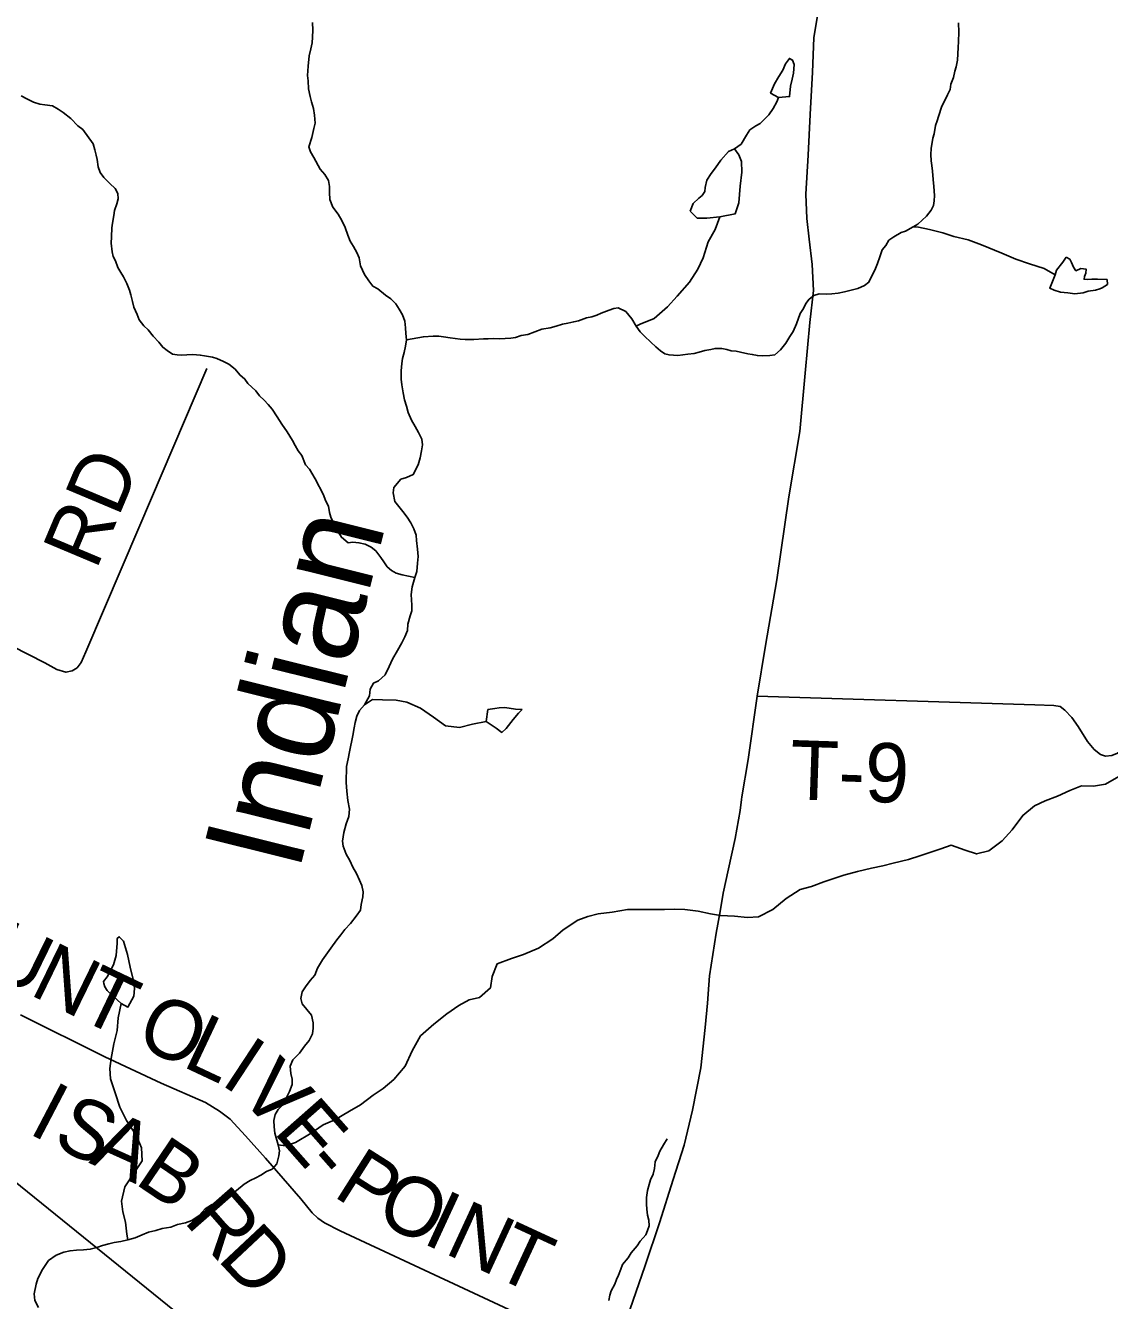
# Model space of a CAD drawing. Extents: x 1310247 to 1664935, y 235267 to 584339.
# Drawn here: x 1512501 to 1517984, y 329942 to 336394 of the extents above; entities that cross this region are included whole.
import ezdxf

# ---------------------------------------------------------------- set-up
doc = ezdxf.new("R2010")
doc.units = 0
for name, color, linetype in [('GM_X_County_Road', 7, 'Continuous'), ('GM_X_County_Road_Text', 7, 'Continuous'), ('GM_X_Minor_Lake', 7, 'Continuous'), ('GM_X_Minor_River', 7, 'Continuous'), ('GM_X_Minor_River_Text', 7, 'Continuous'), ('GM_X_State_Route', 7, 'Continuous'), ('GM_X_Township', 7, 'Continuous'), ('GM_X_Township_Road', 7, 'Continuous'), ('GM_X_Township_Road_Text', 7, 'Continuous')]:
    doc.layers.add(name, color=color, linetype=linetype)

msp = doc.modelspace()

# ---------------------------------------------------------------- linework, layer by layer
at = {"layer": 'GM_X_County_Road'}
msp.add_lwpolyline([(1512476.6, 331388.2), (1512903.2, 331175.3), (1513188.3, 331042), (1513411.7, 330943.4), (1513483.4, 330900.6), (1513537, 330859.9), (1513614.3, 330774.9), (1513715.3, 330661.5), (1513893.6, 330457.1), (1513951, 330386.3), (1513980.7, 330358), (1514014.6, 330335.6), (1514092.3, 330294.7), (1515471.1, 329652.2)], dxfattribs=at)
at = {"layer": 'GM_X_Minor_Lake'}
for points in [[(1516332.6, 336168.1), (1516312, 336136.4), (1516289.3, 336098.6), (1516270.5, 336052.7), (1516310.2, 336030)], [(1516310.2, 336030), (1516366.5, 336035), (1516371.4, 336087.2), (1516380, 336123.2), (1516386.5, 336153.2), (1516389.3, 336197.3), (1516381.6, 336219.5), (1516365.7, 336227.8), (1516345.2, 336200.1), (1516332.6, 336168.1)], [(1516013.3, 335426.6), (1516091.8, 335441.3), (1516108.8, 335497.3), (1516116.2, 335581.5), (1516125.4, 335651.6), (1516122.3, 335705.9), (1516108.8, 335740.2), (1516087.2, 335770.7), (1516056.9, 335757.1), (1516018.1, 335713.6), (1515991.3, 335673.9), (1515968.8, 335646.2), (1515948.2, 335612.4), (1515939.5, 335574.4), (1515937.2, 335554.4), (1515924.8, 335534.5), (1515906.5, 335520.8), (1515878, 335493.1), (1515863.3, 335455.2)], [(1515863.3, 335455.2), (1515898.8, 335418.5), (1515947, 335419.7), (1516013.3, 335426.6)], [(1517709.6, 335133), (1517682.4, 335065.2), (1517704.3, 335054.8), (1517736.2, 335044.2), (1517774.3, 335041.5), (1517808.3, 335036.9), (1517850.5, 335042.3), (1517876.8, 335049.8), (1517913, 335055.2), (1517935.1, 335060.9), (1517947.3, 335066.7), (1517973.6, 335084.3), (1517972, 335108.5), (1517923.9, 335111.3), (1517895.8, 335109.8), (1517871.7, 335108.2), (1517855.7, 335110.4), (1517857.9, 335124.5), (1517862.1, 335132.4), (1517864.2, 335140.4), (1517866.6, 335160.5), (1517838.6, 335164.9), (1517814.3, 335153.3), (1517802.6, 335171.6), (1517792.9, 335195.8), (1517783.2, 335212.1), (1517765.3, 335222.4)], [(1517765.3, 335222.4), (1517748.8, 335196.6), (1517716, 335157), (1517709.6, 335133)], [(1517654, 335164), (1517709.6, 335133)], [(1515012.8, 332933.3), (1514980.7, 332933.9), (1514926.7, 332942.8), (1514896.6, 332941.3), (1514874.5, 332937.7), (1514840.3, 332932.2), (1514831.3, 332872.1)], [(1514831.3, 332872.1), (1514882.9, 332839.1), (1514910.6, 332816.6), (1514933, 332836.3), (1514967.8, 332881.9), (1514994.4, 332913.6), (1515012.8, 332933.3)], [(1512985.9, 331445.1), (1512946.4, 331479.9), (1512914.8, 331510.5), (1512903, 331528.8), (1512897.3, 331547), (1512895.5, 331557.1), (1512913.9, 331580.8), (1512947, 331640.5), (1512959.9, 331688.5), (1512964.9, 331750.7), (1512965.3, 331774.8), (1512975.5, 331782.7), (1512997.2, 331760.2), (1513018.1, 331693.6), (1513031.1, 331629.1), (1513049.9, 331552.5), (1513053.4, 331520.3), (1513048.7, 331482.2)], [(1513048.7, 331482.2), (1513019.7, 331426.5), (1512985.9, 331445.1)]]:
    msp.add_lwpolyline(points, dxfattribs=at)
at = {"layer": 'GM_X_Minor_River'}
for points in [[(1514498.3, 334206.1), (1514505.1, 334242), (1514509.7, 334272), (1514506.4, 334300.2), (1514489.2, 334334.7), (1514471.9, 334365.1), (1514454.6, 334397.6), (1514437.5, 334436.1), (1514428.2, 334468.4), (1514419, 334500.7), (1514411.8, 334535), (1514404.7, 334575.2), (1514401.3, 334605.4), (1514402.3, 334647.5), (1514405.1, 334683.5), (1514407.7, 334709.5), (1514416.3, 334739.4), (1514423, 334771.4), (1514427.8, 334803.3), (1514424.5, 334835.5), (1514423.1, 334863.6), (1514419.9, 334897.8), (1514408.6, 334930.1), (1514391.3, 334958.6), (1514373.9, 334985), (1514348.5, 335011.7), (1514323, 335030.3), (1514283.7, 335061.3), (1514258.1, 335075.9), (1514238.7, 335102.4), (1514215.5, 335135), (1514196.5, 335177.5), (1514189.4, 335217.8), (1514178, 335246.1), (1514160.7, 335276.6), (1514143.3, 335303), (1514132, 335333.4), (1514118.9, 335371.8), (1514101.8, 335408.3), (1514082.5, 335438.8), (1514055.3, 335475.5), (1514040.2, 335513.9), (1514039, 335550), (1514039.7, 335580.1), (1514034.4, 335610.3), (1514015.1, 335640.8), (1513991.7, 335667.4), (1513959.1, 335726.3), (1513943.7, 335754.7), (1513934.3, 335781), (1513949.3, 335826.8), (1513960.4, 335872.7), (1513967, 335900.6), (1513963.9, 335940.8), (1513958.7, 335975), (1513947.4, 336007.3), (1513942, 336035.5), (1513932.9, 336073.9), (1513931.8, 336114), (1513928.4, 336142.1), (1513931.5, 336188.2), (1513936.6, 336240.2), (1513945.4, 336276.1), (1513952.1, 336306.1), (1513952.8, 336336.1), (1513955.5, 336370.2), (1513952.4, 336410.3)], [(1517081.1, 335742.1), (1517081.7, 335772.2), (1517090.8, 335824.1), (1517097.3, 335846.1), (1517104.2, 335888), (1517112.7, 335911.9), (1517119.1, 335933.8), (1517136.2, 335985.6), (1517150.9, 336015.4), (1517165.5, 336043.2), (1517178.1, 336071), (1517182.6, 336097), (1517195.3, 336130.8), (1517202, 336162.7), (1517208.5, 336184.7), (1517215.2, 336218.6), (1517217.9, 336250.6), (1517218.5, 336282.7), (1517221.2, 336312.8), (1517222.2, 336360.9), (1517221.2, 336407)], [(1514470.8, 333601), (1514406.5, 333613.9), (1514376.7, 333622.6), (1514353, 333637.1), (1514331.3, 333655.6), (1514313.8, 333680.1), (1514298.3, 333702.5), (1514273, 333735.1), (1514249.4, 333753.6), (1514219.7, 333770.3), (1514187.8, 333777), (1514157.8, 333779.6), (1514133.7, 333776.1), (1514100.3, 333804.9), (1514086.8, 333827.2), (1514073.3, 333849.6), (1514046.4, 333906.3), (1514038.9, 333930.5), (1514033.6, 333962.7), (1514018.2, 333991.1), (1514008.8, 334019.4), (1513966.5, 334100.5), (1513937.5, 334149.3), (1513917.9, 334171.8), (1513898.9, 334218.3), (1513881.4, 334242.7), (1513865.9, 334269.1), (1513852.5, 334293.5), (1513825.4, 334338.2), (1513798.2, 334376.8), (1513774.9, 334413.4), (1513749.7, 334452.1), (1513728.2, 334476.6), (1513708.7, 334499), (1513685.1, 334519.6), (1513665.7, 334546.1), (1513626.4, 334583), (1513610.9, 334605.4), (1513585.3, 334626), (1513561.9, 334654.6), (1513530.4, 334681.3), (1513502.6, 334693.9), (1513468.9, 334708.7), (1513447.1, 334715.1), (1513407.2, 334722), (1513385.3, 334726.5), (1513347.3, 334729.2), (1513317.2, 334727.9), (1513291.2, 334726.4), (1513269.2, 334726.9), (1513245.3, 334731.4), (1513217.6, 334750), (1513196, 334766.5), (1513176.5, 334791), (1513147.1, 334821.7), (1513121.8, 334854.3), (1513100.2, 334874.8), (1513076.8, 334905.4), (1513065.4, 334931.7), (1513050.1, 334968.1), (1513042.8, 334998.4), (1513033.4, 335030.7), (1513027.9, 335054.8), (1513014.6, 335089.2), (1512997.3, 335121.7), (1512983.8, 335144), (1512968.3, 335170.4), (1512957, 335202.8), (1512945.5, 335225), (1512940, 335249.2), (1512934.9, 335293.5), (1512935.6, 335325.5), (1512938.5, 335369.6), (1512941, 335393.6), (1512947.9, 335433.6), (1512952.4, 335457.6), (1512963.1, 335491.5), (1512969.6, 335517.4), (1512968.2, 335543.5), (1512954.7, 335569.8), (1512927.2, 335594.5), (1512897.9, 335625.2), (1512878.4, 335649.7), (1512869, 335679.9), (1512863.7, 335716.2), (1512858.2, 335738.3), (1512852.8, 335764.5), (1512843.4, 335794.8), (1512790.9, 335868.1), (1512765.3, 335886.7), (1512730, 335923.5), (1512692.7, 335954.4), (1512667, 335971), (1512637.3, 335987.6), (1512599.4, 335992.5), (1512573.5, 335997), (1512541.6, 336005.7), (1512508, 336022.4), (1512480.3, 336039.1)], [(1516087.2, 335770.7), (1516121.7, 335794.2), (1516148.6, 335840), (1516165.1, 335865.8), (1516195.5, 335887.3), (1516217.8, 335899), (1516244.3, 335924.7), (1516260.6, 335942.5), (1516283.2, 335974.2), (1516301.8, 336008), (1516310.2, 336030)], [(1514427.8, 334803.3), (1514514, 334819.2), (1514564.1, 334822.1), (1514592.1, 334821.5), (1514616, 334819), (1514649.9, 334814.3), (1514699.8, 334807.3), (1514725.8, 334804.7), (1514769.8, 334805.8), (1514817.9, 334808.8), (1514841.9, 334808.3), (1514868, 334809.8), (1514898, 334809.1), (1514928, 334810.5), (1514956.1, 334811.9), (1514980.2, 334815.4), (1515008.4, 334824.9), (1515042.5, 334830.2), (1515113.1, 334856.8), (1515155.3, 334863.9), (1515185.5, 334873.3), (1515217.7, 334882.7), (1515243.9, 334888.1), (1515274.1, 334895.5), (1515298.1, 334899), (1515338.5, 334914.2), (1515366.6, 334919.6), (1515390.8, 334929.2), (1515413.1, 334938.8), (1515453.4, 334954), (1515477.6, 334961.5), (1515499.7, 334965), (1515537.3, 334946.2), (1515568.6, 334909.4), (1515589.8, 334872.9), (1515611.2, 334844.3), (1515632.7, 334821.8), (1515664.1, 334791.1), (1515689.7, 334768.5), (1515713.2, 334747.9), (1515735, 334733.4), (1515756.8, 334727), (1515800.8, 334724), (1515851, 334731), (1515883.1, 334734.3), (1515909.2, 334741.8), (1515937.4, 334749.2), (1515967.6, 334754.6), (1515989.7, 334760.2), (1516023.7, 334759.5), (1516049.6, 334754.9), (1516071.5, 334748.5), (1516095.5, 334745.9), (1516117.4, 334741.5), (1516155.2, 334732.7), (1516177.2, 334730.2), (1516203.1, 334723.6), (1516227.1, 334723.1), (1516267.1, 334724.3), (1516291.2, 334727.8), (1516319.8, 334753.3), (1516346.5, 334786.8), (1516367.2, 334820.5), (1516383.8, 334846.2), (1516400.6, 334884), (1516419.7, 334937.7), (1516436.2, 334961.4), (1516448.8, 334987.2), (1516465.2, 335009), (1516489.7, 335028.5), (1516515.8, 335036), (1516553.8, 335035.2), (1516579.9, 335036.6), (1516612, 335040), (1516644.2, 335047.3), (1516710.6, 335064), (1516744.9, 335079.3), (1516767.2, 335094.9), (1516784, 335130.6), (1516796.6, 335156.4), (1516811.3, 335190.2), (1516822, 335224.1), (1516834.8, 335259.9), (1516853.2, 335281.6), (1516867.8, 335307.4), (1516894.2, 335324.9), (1516930.6, 335346.2), (1516952.8, 335353.7), (1516991.3, 335375), (1517015.6, 335388.5), (1517058.5, 335429.7), (1517083.1, 335459.3), (1517093.6, 335483.1), (1517098.1, 335507.1), (1517098.7, 335533.2), (1517095.7, 335579.4), (1517092.4, 335615.5), (1517089.3, 335657.7), (1517085.9, 335685.9), (1517082.4, 335710), (1517081.1, 335742.1)], [(1515589.8, 334872.9), (1515611, 334883.2), (1515681.7, 334912.1), (1515748.9, 334971.2), (1515798, 335024.6), (1515859.3, 335095.9), (1515902.6, 335161.4), (1515929.6, 335219.2), (1515955, 335299.1), (1515990.2, 335362.7), (1516013.3, 335426.6)], [(1516991.3, 335375), (1517017.5, 335373.5), (1517073.5, 335362.6), (1517141.4, 335345.3), (1517197.3, 335326.3), (1517269.2, 335309.1), (1517337, 335283.8), (1517440.6, 335241.9), (1517510.3, 335212.6), (1517580.1, 335187.4), (1517654, 335164)], [(1513779.4, 330730), (1513762.7, 330788.5), (1513759.4, 330820.7), (1513758.1, 330852.8), (1513764.8, 330882.7), (1513779.4, 330908.5), (1513805.9, 330936), (1513820.6, 330965.7), (1513837.3, 330999.5), (1513850.1, 331035.3), (1513850.7, 331061.4), (1513843.4, 331091.6), (1513840.2, 331127.8), (1513852.9, 331159.6), (1513887.6, 331192.9), (1513912.3, 331228.5), (1513937, 331258), (1513953.7, 331291.8), (1513956.3, 331319.8), (1513957, 331347.8), (1513947.8, 331386.2), (1513901.2, 331443.4), (1513893.8, 331469.6), (1513900.5, 331503.5), (1513917.1, 331529.2), (1513941.8, 331560.8), (1513964.3, 331588.4), (1513979.1, 331624.1), (1514004, 331665.7), (1514045.3, 331725), (1514076.2, 331766.4), (1514096.7, 331792), (1514117.3, 331819.7), (1514145.9, 331849.1), (1514174.7, 331886.6), (1514195.4, 331918.2), (1514200, 331946.2), (1514206.9, 331984.2), (1514209.5, 332010.2), (1514202.2, 332042.4), (1514190.8, 332068.8), (1514175.6, 332103.2), (1514156.3, 332135.7), (1514141.1, 332168.1), (1514123.8, 332200.6), (1514108.8, 332241.1), (1514105.4, 332267.2), (1514112.3, 332311.2), (1514123.3, 332355.1), (1514136.1, 332390.9), (1514140.9, 332428.9), (1514131.9, 332473.2), (1514127, 332519.5), (1514124, 332563.7), (1514125.8, 332643.9), (1514132.7, 332683.8), (1514139.4, 332717.8), (1514146, 332743.7), (1514152.7, 332775.6), (1514157.3, 332801.6), (1514164.1, 332839.6), (1514168.7, 332867.6), (1514177.4, 332899.5), (1514190, 332927.3), (1514216.7, 332956.8), (1514241.6, 333002.3), (1514244.4, 333036.4), (1514261.1, 333066.1), (1514287.3, 333077.5), (1514319.9, 333108.9), (1514340.8, 333150.6), (1514357.7, 333188.3), (1514382.6, 333231.9), (1514405.4, 333269.5), (1514420.1, 333301.2), (1514432.8, 333333.1), (1514435.5, 333365.1), (1514446.4, 333407), (1514455, 333432.8), (1514455.6, 333460.9), (1514452.8, 333515.1), (1514457.7, 333553.1), (1514470.8, 333601), (1514481.4, 333630.8), (1514484.3, 333672.9), (1514487.1, 333706.9), (1514484, 333745.1), (1514478.9, 333787.3), (1514477.5, 333815.4), (1514466.3, 333847.8), (1514451, 333878.2), (1514431.7, 333906.7), (1514410.3, 333935.3), (1514369.5, 333986.3), (1514360.5, 334028.6), (1514365.1, 334056.6), (1514400, 334098), (1514428.2, 334107.4), (1514462.5, 334122.6), (1514487.5, 334170.2), (1514498.3, 334206.1)], [(1514216.7, 332956.8), (1514257.4, 332984.2), (1514307.5, 332981.3), (1514375.7, 332980.2), (1514429.6, 332969.2), (1514499.4, 332939.9), (1514564.8, 332894.7), (1514626.3, 332849.5), (1514696.3, 332842.3), (1514762.8, 332859.2), (1514831.3, 332872.1)], [(1513779.4, 330730), (1513816.5, 330724.3), (1513866.9, 330741.5), (1513946, 330788.4), (1514006.9, 330831.6), (1514065.5, 330856.7), (1514140.4, 330899.6), (1514195.1, 330932.8), (1514260.1, 330982), (1514310.8, 331015.3), (1514363.8, 331060.5), (1514421.1, 331127.9), (1514456.4, 331205.6), (1514499.8, 331281.2), (1514567, 331340.3), (1514632.1, 331393.4), (1514693, 331434.6), (1514745.6, 331463.8), (1514798, 331475), (1514853, 331524.3), (1514861.9, 331582.4), (1514887.1, 331646.2), (1514959.8, 331673.1), (1515020.3, 331692.2), (1515097, 331725), (1515168, 331772), (1515220.9, 331817.3), (1515296, 331866.3), (1515346.5, 331885.5), (1515398.8, 331898.7), (1515469.2, 331907.6), (1515545.6, 331920.3), (1515599.8, 331921.4), (1515674, 331920.2), (1515734.2, 331921.2), (1515784.4, 331922.4), (1515836.6, 331921.5), (1515904.6, 331912.3), (1515966.6, 331899.2), (1516016.6, 331890.3), (1516086.8, 331887.2), (1516152.8, 331880), (1516209.1, 331883.1), (1516281.9, 331920), (1516349.1, 331977.1), (1516420, 332022.1), (1516476.4, 332037.3), (1516539, 332060.3), (1516639.9, 332094.8), (1516710.4, 332113.7), (1516780.9, 332130.5), (1516837.3, 332141.6), (1516889.7, 332154.8), (1516968.2, 332173.6), (1517024.7, 332192.7), (1517075.2, 332210), (1517131.6, 332227.1), (1517184.1, 332246.3), (1517253.9, 332221), (1517311.7, 332202), (1517374.2, 332217), (1517441.2, 332268), (1517492.3, 332323.4), (1517545.7, 332396.8), (1517604.7, 332446), (1517659.3, 332471.2), (1517721.9, 332494.3), (1517784.5, 332523.3), (1517843.1, 332546.4), (1517903.3, 332545.4), (1517963.6, 332554.5), (1518032.4, 332593.5)], [(1513019.6, 330249.3), (1513014.6, 330277.8), (1513007.6, 330338.2), (1512994.4, 330390.6), (1512987.3, 330445), (1513004.6, 330517), (1513043.7, 330578.6), (1513091, 330648.1), (1513088.1, 330714.4), (1513063, 330775.1), (1513012.2, 330852.2), (1512979.2, 330921.1), (1512954.3, 330993.8), (1512931.4, 331064.5), (1512928.3, 331116.7), (1512935.1, 331166.8), (1512948.4, 331240.9), (1512965.6, 331308.9), (1512970.7, 331373), (1512985.9, 331445.1)], [(1515451.9, 329941.4), (1515456.5, 329969.4), (1515463, 329991.3), (1515481.7, 330025), (1515490.2, 330048.9), (1515500.7, 330070.8), (1515513.3, 330100.6), (1515521.8, 330124.5), (1515550.5, 330158), (1515565.1, 330183.8), (1515595.9, 330219.2), (1515610.4, 330243), (1515639.1, 330274.5), (1515647.5, 330296.4), (1515656, 330320.3), (1515654.6, 330348.4), (1515647.2, 330374.6), (1515643.8, 330404.8), (1515642.3, 330428.9), (1515643, 330463), (1515647.8, 330499), (1515656.4, 330528.9), (1515662.9, 330552.8), (1515675.5, 330580.6), (1515682.2, 330610.6), (1515686.9, 330644.6), (1515701.6, 330676.4), (1515710, 330698.3), (1515728.7, 330730), (1515747.3, 330759.7)], [(1512566.6, 329906.3), (1512549.4, 329942.8), (1512546.1, 329975), (1512555.2, 330025), (1512563.8, 330052.8), (1512586.8, 330098.5), (1512617.8, 330143.9), (1512656.4, 330171.1), (1512694.7, 330186.3), (1512726.8, 330193.6), (1512758.8, 330197), (1512794.8, 330198.2), (1512828.8, 330201.4), (1512863, 330210.7), (1512891.1, 330220.1), (1512923.3, 330229.4), (1512949.4, 330234.9), (1512983.5, 330240.1), (1513019.6, 330249.3), (1513055.8, 330258.6), (1513092.1, 330273.8), (1513124.3, 330287.1), (1513160.5, 330296.4), (1513192.7, 330305.7), (1513236.8, 330312.7), (1513271, 330326), (1513311.2, 330335.2), (1513343.4, 330346.5), (1513379.9, 330371.8), (1513410.6, 330405.2), (1513443, 330426.5), (1513473.3, 330439.9), (1513505.6, 330457.2), (1513538, 330476.6), (1513568.5, 330498), (1513607.1, 330531.2), (1513637.5, 330548.6), (1513665.8, 330562), (1513692, 330575.5), (1513720.4, 330594.9), (1513748.6, 330606.3), (1513773.2, 330633.8), (1513782.1, 330673.7), (1513786.7, 330699.7), (1513779.4, 330730)]]:
    msp.add_lwpolyline(points, dxfattribs=at)
at = {"layer": 'GM_X_State_Route'}
for points in [[(1516122.7, 332477.2), (1516124.2, 332490.8), (1516156.9, 332679.1), (1516202.4, 333000.3), (1516245.1, 333256.6), (1516301.6, 333588.5), (1516362.4, 334008.7), (1516418.2, 334340.5), (1516445.7, 334635.6), (1516468.9, 334891.5), (1516486.9, 335053.3), (1516480.6, 335185.6), (1516465.8, 335312.5), (1516453.1, 335417.1), (1516448.8, 335540.9), (1516459.4, 335738.6), (1516471, 335943.8), (1516481.6, 336157.4), (1516489.4, 336332.6), (1516522.7, 336538.6), (1516568.4, 336725.4), (1516568.9, 336727.9)], [(1515957.5, 331539.8), (1515960.3, 331585.6), (1515994.1, 331800.3), (1516015.2, 331911.3), (1516031.1, 332003.3), (1516057.5, 332127), (1516090.3, 332279.3), (1516116.8, 332421.1), (1516122.7, 332477.2)], [(1515543.3, 329850.7), (1515636.3, 330119.5), (1515707.9, 330334.5), (1515777.6, 330553.6), (1515832.2, 330728.9), (1515875.6, 330904.5), (1515917.9, 331119.2), (1515939.1, 331323.3), (1515951.8, 331447), (1515957.5, 331539.8)]]:
    msp.add_lwpolyline(points, dxfattribs=at)
at = {"layer": 'GM_X_Township'}
for points in [[(1533276.4, 348456.9), (1532824.4, 344490.5), (1532312.3, 340083.4), (1532005.9, 337422.4), (1531505.4, 333070.8), (1531468.7, 332746.9), (1531158, 329653.6), (1530771.7, 326029.2), (1528532.4, 326348.2), (1524346, 326932.4), (1524318.9, 326936.2), (1516670.2, 327972.9), (1515410.2, 328143.7), (1515396.4, 328154.8), (1510687.6, 331967.4), (1508769.9, 333520.2), (1507334.2, 334682.6), (1504209.8, 337248.6), (1502439, 338702.9), (1501850.2, 339180.6), (1500489.9, 340284.4), (1499583.8, 342444.5), (1499394.6, 345649.9), (1499188.3, 348671.3)], [(1503184.9, 317642.2), (1504578, 323299.9), (1504586.7, 323349.1), (1504597.5, 323404.7), (1504652.5, 323631), (1505133.5, 325644.8), (1506296.9, 330422.6), (1507086.2, 333664), (1507334.2, 334682.6), (1508769.9, 333520.2), (1510687.6, 331967.4), (1515396.4, 328154.8), (1515410.2, 328143.7), (1516670.2, 327972.9), (1524318.9, 326936.2), (1524346, 326932.4), (1528532.4, 326348.2), (1530771.7, 326029.2), (1530508.7, 323916), (1530186.4, 322431.8), (1530006.2, 319686.2), (1529805.5, 317986.5)]]:
    msp.add_lwpolyline(points, dxfattribs=at)
at = {"layer": 'GM_X_Township_Road'}
for points in [[(1511395.7, 331868.4), (1511494, 332084.1), (1511692.4, 332485.3), (1511837.5, 332782.7), (1512064.1, 333203.7), (1512131.4, 333327.3), (1512149.6, 333345.2), (1512205.8, 333358.7), (1512267.7, 333338), (1512598.5, 333168.2), (1512660.3, 333135.5), (1512706.2, 333121), (1512738.3, 333128.6), (1512762.6, 333144.4), (1512782.8, 333170.3), (1512807.4, 333224.2), (1513080.2, 333864.3), (1513418.6, 334658.2)], [(1516202.4, 333000.3), (1517606.2, 332956.9), (1517702.3, 332953.9), (1517734.3, 332947.6), (1517758.1, 332929.3), (1517793.8, 332892.8), (1517825.4, 332846.3), (1517872.8, 332771.6), (1517906.4, 332731.2), (1517938.2, 332704.8), (1517964.1, 332696.5), (1517996.2, 332700.2), (1518024.4, 332711.9), (1518062.7, 332739.6), (1518167.7, 332822.8), (1520273.9, 334422)]]:
    msp.add_lwpolyline(points, dxfattribs=at)

# ---------------------------------------------------------------- texts
at = {"layer": 'GM_X_County_Road_Text'}
for s, rotation, p in [('U', 334.02768, (1512278.1, 331608.6)), ('N', 334.04492, (1512515.5, 331493)), ('T', 334.47986, (1512755.1, 331376.3)), ('O', 335.78926, (1513048.3, 331237.6)), ('L', 334.80926, (1513287.8, 331129.9)), ('I', 326.68555, (1513481.1, 331039.9)), ('V', 313.62694, (1513570.2, 330983.8)), ('I', 332.42598, (1512508.3, 330791.9)), ('S', 334.67401, (1512629, 330729.1)), ('E', 311.38227, (1513750.2, 330795)), ('A', 335.77497, (1512817.6, 330639.9)), ('B', 325.90778, (1513046.5, 330538.2)), ('-', 311.37943, (1513898.6, 330626.6)), ('P', 327.68738, (1514050.7, 330473.9)), ('O', 335.61138, (1514261.6, 330344.2)), ('R', 311.24945, (1513296.3, 330344)), ('I', 335.20851, (1514501.5, 330235.4)), ('N', 335.21028, (1514613.4, 330183.7)), ('D', 313.16501, (1513466.1, 330150.7)), ('T', 335.20975, (1514853.1, 330073))]:
    msp.add_text(s, height=300, rotation=rotation, dxfattribs=at).set_placement(p)
at = {"layer": 'GM_X_Minor_River_Text'}
msp.add_text('Indian', height=500.12, rotation=76.00536, dxfattribs=at).set_placement((1513883.2, 332100.5))
at = {"layer": 'GM_X_Township_Road_Text'}
for s, rotation, p in [('RD', 67.18913, (1512858.1, 333633.7)), ('T-9', 358.09103, (1516364.4, 332479.1))]:
    msp.add_text(s, height=300, rotation=rotation, dxfattribs=at).set_placement(p)

doc.saveas('drawing.dxf')
